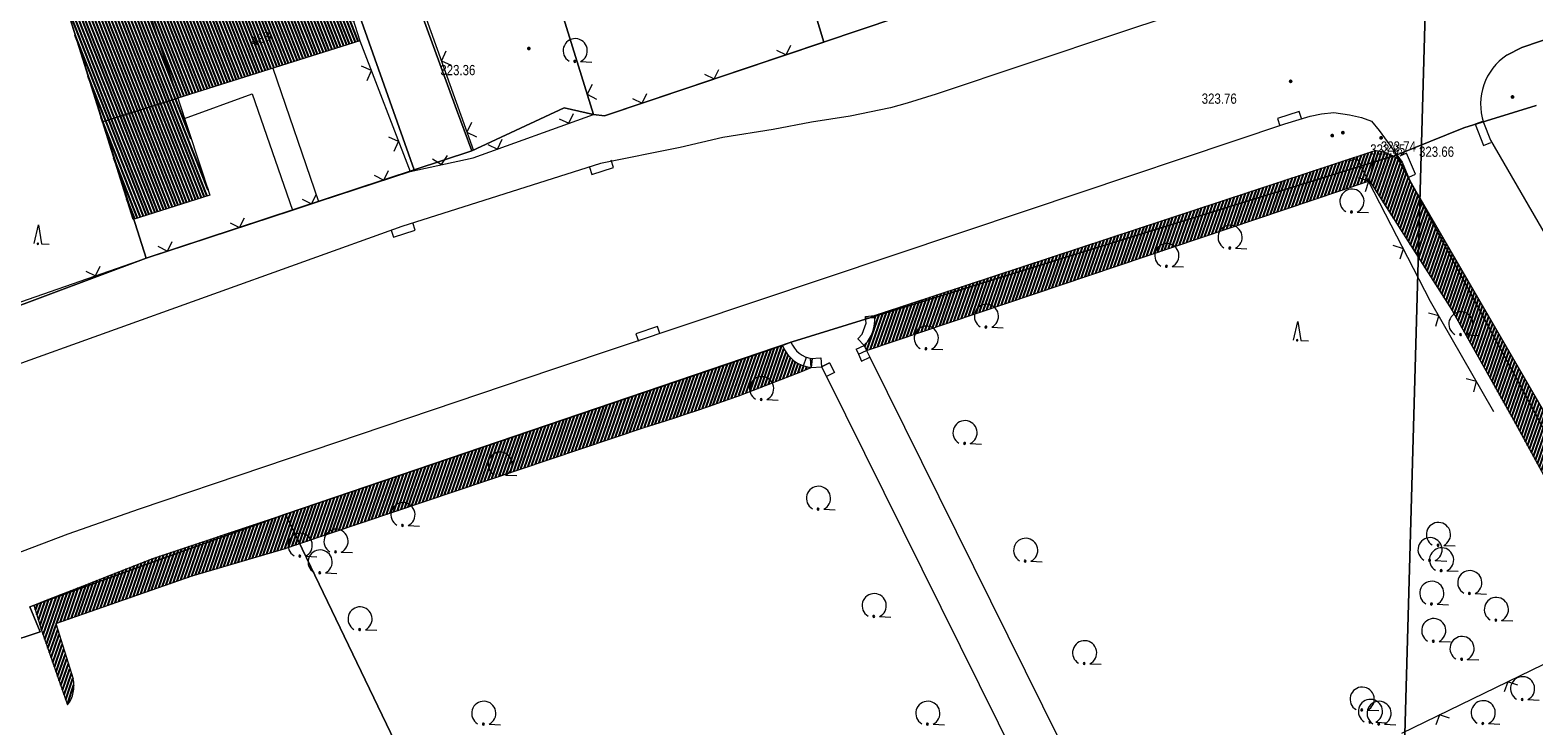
# Model space of a CAD drawing. Header units: metres. Extents: x 345144 to 348639, y 5629211 to 5635235.
# Tile 977 of 1056: x 347294 to 347393, y 5631301 to 5631347. Entities that reach past the tile are written whole.
import ezdxf
from ezdxf.enums import TextEntityAlignment as Align

# ---------------------------------------------------------------- set-up
doc = ezdxf.new("R2010")
doc.units = ezdxf.units.M
doc.header["$MEASUREMENT"] = 0
for name, color, linetype in [('028 Geländeform', 7, 'Continuous'), ('028 Geländeform Ausg.', 7, 'Continuous'), ('065-066 Ver_Entsorgung Ausg.', 7, 'Continuous'), ('081-083 Topographie', 7, 'Continuous'), ('AX Flurstück', 7, 'Continuous'), ('AX Gebäude', 7, 'Continuous'), ('Blatt', 7, 'Continuous'), ('Definitionslinie', 7, 'Continuous'), ('Präsentationsobjekt -Text (punktförmig)', 7, 'Continuous')]:
    doc.layers.add(name, color=color, linetype=linetype)
doc.styles.add('ARIAL', font='arial.ttf', dxfattribs={"height": 1})
pattern_1 = [(250.9552151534, (0, 0), (0.1890527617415, -0.065261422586), [])]
pattern_2 = [(111.5294117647, (0, 0), (-0.186045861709, -0.07339575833), [])]

# ---------------------------------------------------------------- blocks, each defined once
blk = doc.blocks.new('alk_043x_nrw')
h = blk.add_hatch(color=7)
edge = h.paths.add_edge_path(flags=0)
edge.add_arc((0, 0), 1, 180, 360, ccw=False)
edge.add_arc((0, 0), 1, 0, 180, ccw=False)
blk = doc.blocks.new('alk_7100_nrwx2')
at = {"true_color": 0x2e2e2e}
h = blk.add_hatch(color=250, dxfattribs=at)
edge = h.paths.add_edge_path(flags=0)
edge.add_arc((0.024073, -0.597267), 0.057254, 180, 360, ccw=False)
edge.add_arc((0.024073, -0.597267), 0.057255, 0, 180, ccw=False)
at = {"color": 250, "lineweight": 5, "true_color": 0x2e2e2e, "flags": 128}
blk.add_lwpolyline([(0.349382, -0.597267), (1, -0.597267)], dxfattribs=at)
at = {"color": 250, "lineweight": 5, "true_color": 0x2e2e2e}
for centre, radius, start, end in [((0.024073, 0.012362), 0.690995, -61.91481688, -118.08518312), ((0.024073, -0.597267), 0.057255, 0, 180), ((0.024073, -0.597267), 0.057254, 180, 0)]:
    blk.add_arc(centre, radius, start, end, dxfattribs=at)
blk = doc.blocks.new('alk_7200_nrwx2')
at = {"true_color": 0x2e2e2e}
h = blk.add_hatch(color=250, dxfattribs=at)
edge = h.paths.add_edge_path(flags=0)
edge.add_arc((-0.020544, -0.388118), 0.055525, 180, 360, ccw=False)
edge.add_arc((-0.020544, -0.388118), 0.055525, 0, 180, ccw=False)
at = {"color": 250, "lineweight": 5, "true_color": 0x2e2e2e, "flags": 128}
blk.add_lwpolyline([(-0.298168, -0.388118), (-0.020544, 1), (0.257079, -0.388118), (0.812326, -0.388118)], dxfattribs=at)
blk.add_lwpolyline([(-0.298168, -0.388118), (-0.020544, 1), (0.257079, -0.388118), (0.812326, -0.388118)], dxfattribs=at)
at = {"color": 250, "lineweight": 5, "true_color": 0x2e2e2e}
for start, end in [(0, 180), (180, 0)]:
    blk.add_arc((-0.020544, -0.388118), 0.055525, start, end, dxfattribs=at)
blk = doc.blocks.new('swc_strasseneinlauf')
at = {"color": 7, "lineweight": 5, "flags": 128}
blk.add_lwpolyline([(-1, 0), (-1, -0.666667), (1, -0.666667), (1, 0)], dxfattribs=at)

msp = doc.modelspace()

# ---------------------------------------------------------------- hatches: boundary and pattern name
at = {"layer": '028 Geländeform', "true_color": 0xb27500}
h = msp.add_hatch(dxfattribs=at)
h.set_pattern_fill('_USER', color=44, scale=0.2, angle=250.95521515, style=0, pattern_type=0)
h.set_pattern_definition(pattern_1)
edge = h.paths.add_edge_path(flags=0)
edge.add_line((347382.586, 5631339.146), (347382.437, 5631338.36))
edge.add_line((347382.437, 5631338.36), (347382.437, 5631338.36))
edge.add_line((347382.437, 5631338.36), (347382.207, 5631337.149))
edge.add_line((347382.207, 5631337.149), (347382.207, 5631337.149))
edge.add_line((347382.207, 5631337.149), (347382.146, 5631337.129))
edge.add_line((347382.146, 5631337.129), (347382.146, 5631337.129))
edge.add_line((347382.146, 5631337.129), (347349.067, 5631325.979))
edge.add_line((347349.067, 5631325.979), (347349.067, 5631325.979))
edge.add_line((347349.067, 5631325.979), (347348.908, 5631326.31))
edge.add_arc((347347.22, 5631327.992), 2.382954, 315.10201018, 316.24129935)
edge.add_arc((347347.22, 5631327.992), 2.382802, 316.24129935, 316.66668722)
edge.add_arc((347347.22, 5631327.992), 2.382544, 316.66668722, 365.20095983)
edge.add_arc((347347.22, 5631327.992), 2.38281, 5.20095983, 5.87809619)
edge.add_arc((347347.22, 5631327.992), 2.382527, 5.87809619, 6.2631992)
edge.add_arc((347347.22, 5631327.992), 2.383225, 6.2631992, 6.62696034)
edge.add_line((347349.587, 5631328.267), (347349.859, 5631328.357))
edge.add_line((347349.859, 5631328.357), (347349.859, 5631328.357))
edge.add_line((347349.859, 5631328.357), (347380.04, 5631338.307))
edge.add_line((347380.04, 5631338.307), (347380.04, 5631338.307))
edge.add_line((347380.04, 5631338.307), (347382.586, 5631339.146))
h = msp.add_hatch(dxfattribs=at)
h.set_pattern_fill('_USER', color=44, scale=0.2, angle=250.95521515, style=0, pattern_type=0)
h.set_pattern_definition(pattern_1)
h.paths.add_polyline_path([(347406.831, 5631293.669), (347391.698, 5631321.394), (347391.698, 5631321.394), (347387.651, 5631328.613), (347387.651, 5631328.613), (347382.207, 5631337.149), (347382.207, 5631337.149), (347382.437, 5631338.36), (347382.437, 5631338.36), (347382.586, 5631339.146), (347382.586, 5631339.146), (347382.58925, 5631339.145625), (347382.5925, 5631339.14525), (347382.59575, 5631339.144875), (347382.599, 5631339.1445), (347382.60225, 5631339.144125), (347382.6055, 5631339.14375), (347382.60875, 5631339.143375), (347382.612, 5631339.143), (347382.61525, 5631339.142625), (347382.6185, 5631339.14225), (347382.62175, 5631339.141875), (347382.625, 5631339.1415), (347382.62825, 5631339.141125), (347382.6315, 5631339.14075), (347382.63475, 5631339.140375), (347382.638, 5631339.14), (347382.638, 5631339.14), (347382.638625, 5631339.14), (347382.639266, 5631339.139984), (347382.639906, 5631339.139969), (347382.640563, 5631339.139938), (347382.641219, 5631339.139906), (347382.641891, 5631339.139859), (347382.642562, 5631339.139813), (347382.64325, 5631339.13975), (347382.643937, 5631339.139688), (347382.644641, 5631339.139609), (347382.645344, 5631339.139531), (347382.646062, 5631339.139438), (347382.646781, 5631339.139344), (347382.647516, 5631339.139234), (347382.64825, 5631339.139125), (347382.649, 5631339.139), (347382.649, 5631339.139), (347382.725875, 5631339.1295), (347382.801328, 5631339.116719), (347382.876781, 5631339.103937), (347382.950813, 5631339.087875), (347383.024844, 5631339.071812), (347383.097453, 5631339.052469), (347383.170063, 5631339.033125), (347383.24125, 5631339.0105), (347383.312438, 5631338.987875), (347383.382203, 5631338.961969), (347383.451969, 5631338.936063), (347383.520313, 5631338.906875), (347383.588656, 5631338.877688), (347383.655578, 5631338.845219), (347383.7225, 5631338.81275), (347383.788, 5631338.777), (347383.788, 5631338.777), (347383.790375, 5631338.775625), (347383.792766, 5631338.77425), (347383.795156, 5631338.772875), (347383.797563, 5631338.7715), (347383.799969, 5631338.770125), (347383.802391, 5631338.76875), (347383.804813, 5631338.767375), (347383.80725, 5631338.766), (347383.809688, 5631338.764625), (347383.812141, 5631338.76325), (347383.814594, 5631338.761875), (347383.817063, 5631338.7605), (347383.819531, 5631338.759125), (347383.822016, 5631338.75775), (347383.8245, 5631338.756375), (347383.827, 5631338.755), (347383.827, 5631338.755), (347383.844125, 5631338.745375), (347383.861141, 5631338.735516), (347383.878156, 5631338.725656), (347383.895062, 5631338.715563), (347383.911969, 5631338.705469), (347383.928766, 5631338.695141), (347383.945563, 5631338.684813), (347383.96225, 5631338.67425), (347383.978938, 5631338.663688), (347383.995516, 5631338.652891), (347384.012094, 5631338.642094), (347384.028562, 5631338.631063), (347384.045031, 5631338.620031), (347384.061391, 5631338.608766), (347384.07775, 5631338.5975), (347384.094, 5631338.586), (347384.094, 5631338.586), (347384.096375, 5631338.584375), (347384.098734, 5631338.58275), (347384.101094, 5631338.581125), (347384.103437, 5631338.5795), (347384.105781, 5631338.577875), (347384.108109, 5631338.57625), (347384.110437, 5631338.574625), (347384.11275, 5631338.573), (347384.115063, 5631338.571375), (347384.117359, 5631338.56975), (347384.119656, 5631338.568125), (347384.121937, 5631338.5665), (347384.124219, 5631338.564875), (347384.126484, 5631338.56325), (347384.12875, 5631338.561625), (347384.131, 5631338.56), (347384.131, 5631338.56), (347384.13125, 5631338.559875), (347384.1315, 5631338.559734), (347384.13175, 5631338.559594), (347384.132, 5631338.559438), (347384.13225, 5631338.559281), (347384.1325, 5631338.559109), (347384.13275, 5631338.558938), (347384.133, 5631338.55875), (347384.13325, 5631338.558563), (347384.1335, 5631338.558359), (347384.13375, 5631338.558156), (347384.134, 5631338.557938), (347384.13425, 5631338.557719), (347384.1345, 5631338.557484), (347384.13475, 5631338.55725), (347384.135, 5631338.557), (347384.135, 5631338.557), (347384.149, 5631338.546875), (347384.162938, 5631338.536563), (347384.176875, 5631338.52625), (347384.19075, 5631338.51575), (347384.204625, 5631338.50525), (347384.218437, 5631338.494563), (347384.23225, 5631338.483875), (347384.246, 5631338.473), (347384.25975, 5631338.462125), (347384.273438, 5631338.451063), (347384.287125, 5631338.44), (347384.30075, 5631338.42875), (347384.314375, 5631338.4175), (347384.327937, 5631338.406063), (347384.3415, 5631338.394625), (347384.355, 5631338.383), (347384.355, 5631338.383), (347384.84, 5631337.205), (347384.84, 5631337.205), (347385.374, 5631336.27), (347385.374, 5631336.27), (347397.441, 5631315.468), (347397.441, 5631315.468), (347401.061, 5631309.332), (347401.061, 5631309.332), (347403.568, 5631304.851), (347403.568, 5631304.851), (347414.214, 5631285.322), (347414.214, 5631285.322), (347418.208, 5631278.904), (347418.208, 5631278.904), (347420.945, 5631274.604), (347420.945, 5631274.604), (347423.256, 5631270.975), (347423.256, 5631270.975), (347432.158, 5631257.838), (347432.158, 5631257.838), (347441.344, 5631244.954), (347441.344, 5631244.954), (347447.534, 5631236.917), (347447.534, 5631236.917), (347449.165, 5631234.8), (347449.165, 5631234.8), (347448.175, 5631235.193), (347448.175, 5631235.193), (347446.902, 5631235.919), (347446.902, 5631235.919), (347431.741, 5631255.825), (347431.741, 5631255.825), (347422.993, 5631268.373), (347422.993, 5631268.373), (347420.334, 5631271.515), (347420.334, 5631271.515), (347419.386, 5631272.446), (347419.386, 5631272.446), (347418.575, 5631273.242), (347418.575, 5631273.242)], flags=0)
h = msp.add_hatch(dxfattribs=at)
h.set_pattern_fill('_USER', color=44, scale=0.2, angle=250.95521515, style=0, pattern_type=0)
h.set_pattern_definition(pattern_1)
edge = h.paths.add_edge_path(flags=0)
edge.add_line((347310.778, 5631315.186), (347343.52, 5631326.31))
edge.add_arc((347345.674, 5631327.143), 2.30946, 201.14260157, 263.23799973)
edge.add_line((347345.402, 5631324.849), (347344.726875, 5631324.569875))
edge.add_line((347344.726875, 5631324.569875), (347344.048828, 5631324.298906))
edge.add_line((347344.048828, 5631324.298906), (347343.370781, 5631324.027938))
edge.add_line((347343.370781, 5631324.027938), (347342.689813, 5631323.765125))
edge.add_line((347342.689813, 5631323.765125), (347342.008844, 5631323.502313))
edge.add_line((347342.008844, 5631323.502313), (347341.324953, 5631323.247656))
edge.add_line((347341.324953, 5631323.247656), (347340.641062, 5631322.993))
edge.add_line((347340.641062, 5631322.993), (347339.95425, 5631322.7465))
edge.add_line((347339.95425, 5631322.7465), (347339.267437, 5631322.5))
edge.add_line((347339.267437, 5631322.5), (347338.577703, 5631322.261656))
edge.add_line((347338.577703, 5631322.261656), (347337.887969, 5631322.023313))
edge.add_line((347337.887969, 5631322.023313), (347337.195313, 5631321.793125))
edge.add_line((347337.195313, 5631321.793125), (347336.502656, 5631321.562938))
edge.add_line((347336.502656, 5631321.562938), (347335.807078, 5631321.340906))
edge.add_line((347335.807078, 5631321.340906), (347335.1115, 5631321.118875))
edge.add_line((347335.1115, 5631321.118875), (347334.413, 5631320.905))
edge.add_line((347334.413, 5631320.905), (347334.413, 5631320.905))
edge.add_line((347334.413, 5631320.905), (347311.711, 5631313.247))
edge.add_line((347311.711, 5631313.247), (347311.711, 5631313.247))
edge.add_line((347311.711, 5631313.247), (347310.698, 5631312.905))
edge.add_line((347310.698, 5631312.905), (347310.698, 5631312.905))
edge.add_line((347310.698, 5631312.905), (347304.635, 5631311.123))
edge.add_line((347304.635, 5631311.123), (347304.635, 5631311.123))
edge.add_line((347304.635, 5631311.123), (347295.634, 5631307.983))
edge.add_line((347295.634, 5631307.983), (347295.634, 5631307.983))
edge.add_line((347295.634, 5631307.983), (347296.782, 5631304.337))
edge.add_arc((347294.782, 5631303.866), 2.054712, -37.22684134, 13.25169677, ccw=False)
edge.add_line((347296.418, 5631302.623), (347295.756, 5631304.519))
edge.add_line((347295.756, 5631304.519), (347295.756, 5631304.519))
edge.add_line((347295.756, 5631304.519), (347295.052, 5631306.534))
edge.add_line((347295.052, 5631306.534), (347295.052, 5631306.534))
edge.add_line((347295.052, 5631306.534), (347294.697, 5631307.55))
edge.add_line((347294.697, 5631307.55), (347294.697, 5631307.55))
edge.add_line((347294.697, 5631307.55), (347294.2, 5631309.19))
edge.add_line((347294.2, 5631309.19), (347294.2, 5631309.19))
edge.add_line((347294.2, 5631309.19), (347295.075, 5631309.535))
edge.add_line((347295.075, 5631309.535), (347295.075, 5631309.535))
edge.add_line((347295.075, 5631309.535), (347297.388, 5631310.446))
edge.add_line((347297.388, 5631310.446), (347297.388, 5631310.446))
edge.add_line((347297.388, 5631310.446), (347299.28, 5631311.192))
edge.add_line((347299.28, 5631311.192), (347299.28, 5631311.192))
edge.add_line((347299.28, 5631311.192), (347302.029, 5631312.274))
edge.add_line((347302.029, 5631312.274), (347302.029, 5631312.274))
edge.add_line((347302.029, 5631312.274), (347310.778, 5631315.186))
at = {"layer": 'AX Gebäude', "true_color": 0x4f4f4f}
h = msp.add_hatch(dxfattribs=at)
h.set_pattern_fill('_USER', color=251, scale=0.2, angle=111.52941176, style=0, pattern_type=0)
h.set_pattern_definition(pattern_2)
h.paths.add_polyline_path([(347303.677, 5631342.592), (347301.075, 5631350.468), (347301.798, 5631350.703), (347311.643, 5631353.831), (347313.15, 5631354.309), (347315.677, 5631346.378)], flags=0)
h = msp.add_hatch(dxfattribs=at)
h.set_pattern_fill('_USER', color=251, scale=0.2, angle=111.52941176, style=0, pattern_type=0)
h.set_pattern_definition(pattern_2)
h.paths.add_polyline_path([(347296.233, 5631348.938), (347301.075, 5631350.468), (347303.677, 5631342.592), (347298.722, 5631341.03)], flags=0)
h = msp.add_hatch(dxfattribs=at)
h.set_pattern_fill('_USER', color=251, scale=0.2, angle=111.52941176, style=0, pattern_type=0)
h.set_pattern_definition(pattern_2)
h.paths.add_polyline_path([(347298.722, 5631341.03), (347303.677, 5631342.592), (347305.792, 5631336.193), (347300.744, 5631334.604)], flags=0)

# ---------------------------------------------------------------- linework, layer by layer
at = {"layer": '081-083 Topographie', "color": 7, "linetype": 'Continuous', "lineweight": 5, "flags": 128}
for points in [[(347559.194, 5631403.408), (347553.763, 5631401.16), (347553.763, 5631401.16), (347545.83, 5631397.923), (347545.83, 5631397.923), (347535.431, 5631394.333), (347535.431, 5631394.333), (347524.769, 5631390.798), (347524.769, 5631390.798), (347514.957, 5631387.413), (347514.957, 5631387.413), (347505.566, 5631384.009), (347505.566, 5631384.009), (347488.382, 5631378.43), (347488.382, 5631378.43), (347451.911, 5631366.204), (347451.911, 5631366.204), (347392.231, 5631345.921), (347392.231, 5631345.921), (347391.255, 5631345.427)], [(347327.263, 5631353.751), (347331.061, 5631341.525)], [(347331.061, 5631341.525), (347331.786, 5631341.432), (347331.786, 5631341.432), (347346.243, 5631346.284), (347346.243, 5631346.284), (347345.036, 5631350.31)], [(347315.678, 5631346.378), (347318.988, 5631337.773)], [(347309.94, 5631344.568), (347312.948, 5631335.788)], [(347304.117, 5631341.26), (347308.58, 5631342.881), (347308.58, 5631342.881), (347311.234, 5631335.209)], [(347291.058, 5631311.86), (347296.448, 5631313.891), (347296.448, 5631313.891), (347301.164, 5631315.536), (347301.164, 5631315.536), (347309.353, 5631318.314), (347309.353, 5631318.314), (347328.382, 5631324.752), (347328.382, 5631324.752), (347359.727, 5631335.235), (347359.727, 5631335.235), (347376.621, 5631340.894), (347376.621, 5631340.894), (347378.301, 5631341.4), (347378.301, 5631341.4), (347379.038, 5631341.567), (347379.038, 5631341.567), (347379.854, 5631341.658), (347379.854, 5631341.658), (347380.874, 5631341.506), (347380.874, 5631341.506), (347381.665, 5631341.321), (347381.665, 5631341.321), (347382.325, 5631341.069), (347382.325, 5631341.069), (347382.844, 5631340.457), (347382.844, 5631340.457), (347384.355, 5631338.383), (347384.355, 5631338.383), (347384.84, 5631337.205), (347384.84, 5631337.205), (347385.374, 5631336.27), (347385.374, 5631336.27), (347397.441, 5631315.468)], [(347323.138, 5631338.661), (347331.061, 5631341.525)], [(347389.716, 5631340.995), (347390.181, 5631339.816), (347390.181, 5631339.816), (347399.527, 5631323.697)], [(347318.988, 5631337.773), (347323.138, 5631338.661)], [(347348.908, 5631326.31), (347349.067, 5631325.979), (347349.067, 5631325.979), (347349.28, 5631325.535)], [(347345.402, 5631324.849), (347346.091, 5631324.89), (347346.091, 5631324.89), (347346.414, 5631324.257)], [(347349.28, 5631325.535), (347364.058, 5631295.695), (347364.058, 5631295.695), (347365.593, 5631292.705), (347365.593, 5631292.705), (347365.789, 5631292.329), (347365.789, 5631292.329), (347367.188, 5631290.608)], [(347346.414, 5631324.257), (347362.767, 5631291.3), (347362.767, 5631291.3), (347363.982, 5631288.683), (347363.982, 5631288.683), (347337.907, 5631276.05)], [(347384.325, 5631300.768), (347398.305, 5631307.539), (347398.305, 5631307.539), (347418.575, 5631273.242), (347418.575, 5631273.242), (347420.009, 5631270.148), (347420.009, 5631270.148), (347427.849, 5631257.13), (347427.849, 5631257.13), (347429.696, 5631253.824), (347429.696, 5631253.824), (347446.14, 5631232.185), (347446.14, 5631232.185), (347466.352, 5631206.14)]]:
    msp.add_lwpolyline(points, dxfattribs=at)
at = {"layer": '081-083 Topographie', "color": 7, "linetype": 'Continuous', "lineweight": 5}
for centre, radius, start, end in [((347393.4, 5631342.199), 3.875695, 123.60396401, -161.90164131), ((347347.22, 5631327.992), 2.38281, -43.33331278, 5.20095983), ((347347.22, 5631327.992), 2.382921, 6.2631992, 6.62696034), ((347347.22, 5631327.992), 2.383225, 5.87809619, 6.2631992), ((347347.22, 5631327.992), 2.382527, 5.20095983, 5.87809619), ((347345.674, 5631327.143), 2.30946, -158.85739843, -96.76200027), ((347347.22, 5631327.992), 2.382802, -44.89798982, -43.75870065), ((347347.22, 5631327.992), 2.382544, -43.75870065, -43.33331278)]:
    msp.add_arc(centre, radius, start, end, dxfattribs=at)
at = {"layer": 'AX Flurstück', "color": 8, "linetype": 'Continuous', "lineweight": 13, "true_color": 0x808080, "flags": 128}
for points in [[(347287.555, 5631440.291), (347339.784, 5631462.385), (347345.375, 5631464.579), (347351.831, 5631465.989), (347360.422, 5631467.055), (347364.49, 5631467.001), (347364.176, 5631463.663), (347364.75, 5631461.781), (347358.382, 5631434.391), (347358.674, 5631425.139), (347333.052, 5631418.649), (347341.797, 5631383.891), (347319.972, 5631377.273), (347331.061, 5631341.525), (347329.148, 5631341.951), (347323.055, 5631339.117), (347322.035, 5631341.84), (347315.557, 5631359.604), (347306.327, 5631386.369), (347298.819, 5631407.591), (347290.438, 5631431.588), (347287.555, 5631440.291)], [(347287.555, 5631440.291), (347290.438, 5631431.588), (347298.819, 5631407.591), (347306.327, 5631386.369), (347315.557, 5631359.604), (347322.035, 5631341.84), (347323.055, 5631339.117), (347319.253, 5631337.867), (347308.497, 5631368.26), (347300.673, 5631368.058), (347291.678, 5631364.729), (347286.243, 5631383.674), (347280.075, 5631402.569), (347275.909, 5631417.736), (347272.704, 5631429.355), (347271.389, 5631432.771), (347287.555, 5631440.291)], [(347275.909, 5631417.736), (347280.075, 5631402.569), (347286.243, 5631383.674), (347291.678, 5631364.729), (347295.884, 5631350.068), (347301.601, 5631332.06), (347282.194, 5631324.811), (347280.902, 5631328.913), (347276.929, 5631342.84), (347272.496, 5631356.814), (347268.609, 5631370.946), (347264.585, 5631383.982), (347260.58, 5631398.123), (347256.62, 5631411.714), (347254.473, 5631419.453), (347253.5, 5631422.954), (347271.389, 5631432.771), (347272.704, 5631429.355), (347275.909, 5631417.736)], [(347282.194, 5631324.811), (347301.601, 5631332.06), (347319.253, 5631337.867), (347323.055, 5631339.117), (347329.148, 5631341.951), (347331.061, 5631341.525), (347331.785, 5631341.432), (347351.062, 5631347.901), (347377.842, 5631356.254), (347378.082, 5631356.33), (347380.787, 5631357.269), (347401.745, 5631364.541), (347406.634, 5631365.997), (347420.619, 5631370.572), (347432.974, 5631374.664), (347450.231, 5631380.183), (347451.14, 5631380.474), (347461.966, 5631384.005), (347468.731, 5631386.613), (347484.747, 5631391.877), (347489.476, 5631393.302), (347503.747, 5631397.602), (347536.016, 5631408.683)], [(347319.972, 5631377.273), (347341.797, 5631383.891), (347345.683, 5631369.704), (347351.062, 5631347.901), (347331.785, 5631341.432), (347331.061, 5631341.525), (347319.972, 5631377.273)], [(347300.673, 5631368.058), (347308.497, 5631368.26), (347319.253, 5631337.867), (347301.601, 5631332.06), (347295.884, 5631350.068), (347291.678, 5631364.729), (347300.673, 5631368.058)], [(347393.175, 5631342.118), (347388.425, 5631340.648), (347383.962, 5631338.831), (347344.17, 5631326.531), (347310.778, 5631315.187), (347302.146, 5631312.065), (347293.928, 5631309.093), (347294.6, 5631307.448), (347278.76, 5631302.208)], [(347399.906, 5631309.244), (347384.84, 5631337.205), (347383.962, 5631338.831), (347388.425, 5631340.648), (347393.175, 5631342.118)], [(347398.443, 5631162.881), (347388.988, 5631174.67), (347368.831, 5631202.336), (347354.26, 5631224.605), (347338.46, 5631257.681), (347322.685, 5631290.449), (347310.778, 5631315.187), (347344.17, 5631326.531), (347383.962, 5631338.831), (347384.84, 5631337.205), (347399.906, 5631309.244), (347413.811, 5631283.114), (347422.076, 5631267.3), (347427.849, 5631257.131), (347446.139, 5631232.186), (347466.217, 5631207.86)], [(347302.146, 5631312.065), (347310.778, 5631315.187), (347322.685, 5631290.449), (347307.795, 5631285.124), (347286.237, 5631277.485), (347275.383, 5631297.099), (347274.083, 5631299.566), (347276.088, 5631300.837), (347276.757, 5631302.071), (347278.182, 5631302.533), (347278.76, 5631302.208), (347294.6, 5631307.448), (347293.928, 5631309.093), (347302.146, 5631312.065)]]:
    msp.add_lwpolyline(points, dxfattribs=at)
at = {"layer": 'AX Gebäude', "color": 7, "linetype": 'Continuous', "lineweight": 5, "flags": 128}
for points in [[(347303.677, 5631342.592), (347301.075, 5631350.468), (347301.798, 5631350.703), (347311.643, 5631353.831), (347313.15, 5631354.309), (347315.677, 5631346.378), (347303.677, 5631342.592)], [(347296.233, 5631348.938), (347301.075, 5631350.468), (347303.677, 5631342.592), (347298.722, 5631341.03), (347296.233, 5631348.938)], [(347298.722, 5631341.03), (347303.677, 5631342.592), (347305.792, 5631336.193), (347300.744, 5631334.604), (347298.722, 5631341.03)]]:
    msp.add_lwpolyline(points, dxfattribs=at)
at = {"layer": 'Blatt', "color": 205, "linetype": 'Continuous', "lineweight": 5, "true_color": 0x873099, "flags": 128}
for points in [[(346881.984, 5631215.922), (346889.025, 5631465.797), (347388.783, 5631451.723), (347381.745, 5631201.846), (346881.984, 5631215.922)], [(347381.745, 5631201.846), (347388.783, 5631451.723), (347888.543, 5631437.647), (347881.503, 5631187.771), (347381.745, 5631201.846)]]:
    msp.add_lwpolyline(points, dxfattribs=at)
at = {"layer": 'Definitionslinie', "color": 7, "linetype": 'Continuous', "lineweight": 5, "flags": 128}
for points in [[(347310.617, 5631374.536), (347318.801, 5631351.347), (347323.155, 5631339.155)], [(347392.231, 5631345.921), (347451.911, 5631366.204)], [(347327.263, 5631353.751), (347331.061, 5631341.525)], [(347345.036, 5631350.31), (347346.243, 5631346.284)], [(347315.678, 5631346.378), (347318.988, 5631337.773)], [(347321.348, 5631345.7), (347321.046, 5631345.06), (347321.685, 5631344.757)], [(347331.786, 5631341.432), (347346.243, 5631346.284)], [(347343.122, 5631345.764), (347343.755, 5631345.449), (347344.07, 5631346.082)], [(347343.122, 5631345.764), (347343.755, 5631345.449), (347344.07, 5631346.082)], [(347391.255, 5631345.427), (347392.231, 5631345.921)], [(347309.94, 5631344.568), (347312.948, 5631335.788)], [(347316.148, 5631343.763), (347316.435, 5631344.409), (347315.789, 5631344.696)], [(347316.148, 5631343.763), (347316.435, 5631344.409), (347315.789, 5631344.696)], [(347338.381, 5631344.173), (347339.015, 5631343.858), (347339.329, 5631344.491)], [(347338.381, 5631344.173), (347339.015, 5631343.858), (347339.329, 5631344.491)], [(347304.117, 5631341.26), (347308.58, 5631342.881)], [(347308.58, 5631342.881), (347311.234, 5631335.209)], [(347330.974, 5631343.489), (347330.645, 5631342.863), (347331.271, 5631342.534)], [(347330.974, 5631343.489), (347330.645, 5631342.863), (347331.271, 5631342.534)], [(347333.641, 5631342.582), (347334.274, 5631342.267), (347334.589, 5631342.9)], [(347333.641, 5631342.582), (347334.274, 5631342.267), (347334.589, 5631342.9)], [(347328.81, 5631341.243), (347329.451, 5631340.943), (347329.751, 5631341.583)], [(347328.81, 5631341.243), (347329.451, 5631340.943), (347329.751, 5631341.583)], [(347378.301, 5631341.4), (347379.038, 5631341.567)], [(347379.038, 5631341.567), (347379.854, 5631341.658)], [(347379.854, 5631341.658), (347380.874, 5631341.506)], [(347323.03, 5631340.991), (347322.727, 5631340.352), (347323.366, 5631340.05)], [(347323.138, 5631338.661), (347331.061, 5631341.525)], [(347331.061, 5631341.525), (347331.786, 5631341.432)], [(347359.727, 5631335.235), (347376.621, 5631340.894)], [(347376.621, 5631340.894), (347378.301, 5631341.4)], [(347380.874, 5631341.506), (347381.665, 5631341.321)], [(347381.665, 5631341.321), (347382.325, 5631341.069)], [(347382.325, 5631341.069), (347382.844, 5631340.457)], [(347389.716, 5631340.995), (347390.181, 5631339.816)], [(347317.943, 5631339.096), (347318.231, 5631339.742), (347317.584, 5631340.029)], [(347317.943, 5631339.096), (347318.231, 5631339.742), (347317.584, 5631340.029)], [(347324.108, 5631339.543), (347324.748, 5631339.243), (347325.049, 5631339.883)], [(347324.108, 5631339.543), (347324.748, 5631339.243), (347325.049, 5631339.883)], [(347382.844, 5631340.457), (347384.355, 5631338.383)], [(347390.181, 5631339.816), (347399.527, 5631323.697)], [(347318.988, 5631337.773), (347323.138, 5631338.661)], [(347320.469, 5631338.601), (347321.063, 5631338.217), (347321.447, 5631338.811)], [(347320.469, 5631338.601), (347321.063, 5631338.217), (347321.447, 5631338.811)], [(347390.405, 5631321.929), (347386.217, 5631329.208), (347382.146, 5631337.129), (347382.146, 5631337.129), (347381.386, 5631338.608), (347380.785, 5631338.411)], [(347292.388, 5631328.848), (347301.601, 5631332.06), (347311.234, 5631335.209), (347311.234, 5631335.209), (347312.948, 5631335.788), (347312.948, 5631335.788), (347318.988, 5631337.773)], [(347316.615, 5631337.519), (347317.246, 5631337.2), (347317.565, 5631337.832)], [(347384.355, 5631338.383), (347384.84, 5631337.205)], [(347381.932, 5631336.452), (347382.148, 5631337.125), (347381.475, 5631337.341)], [(347384.84, 5631337.205), (347385.374, 5631336.27)], [(347311.863, 5631335.949), (347312.497, 5631335.636), (347312.811, 5631336.269)], [(347385.374, 5631336.27), (347397.441, 5631315.468)], [(347307.118, 5631334.39), (347307.749, 5631334.07), (347308.069, 5631334.7)], [(347328.382, 5631324.752), (347359.727, 5631335.235)], [(347302.366, 5631332.836), (347302.996, 5631332.516), (347303.316, 5631333.147)], [(347384.217, 5631332.005), (347384.433, 5631332.678), (347383.76, 5631332.894)], [(347297.629, 5631331.205), (347298.266, 5631330.897), (347298.573, 5631331.534)], [(347348.482, 5631326.732), (347348.499, 5631326.75), (347348.502, 5631326.752), (347348.511, 5631326.762), (347348.514, 5631326.766), (347348.517, 5631326.769), (347348.78, 5631327.048), (347349.03, 5631327.772), (347348.996, 5631328.145), (347348.996, 5631328.148), (347348.995, 5631328.154), (347348.994, 5631328.169), (347348.992, 5631328.185), (347348.991, 5631328.2), (347348.991, 5631328.201), (347348.991, 5631328.204)], [(347348.482, 5631326.732), (347348.499, 5631326.75), (347348.502, 5631326.752), (347348.511, 5631326.762), (347348.514, 5631326.766), (347348.517, 5631326.769), (347348.78, 5631327.048), (347349.03, 5631327.772), (347348.996, 5631328.145), (347348.996, 5631328.148), (347348.995, 5631328.154), (347348.994, 5631328.169), (347348.992, 5631328.185), (347348.991, 5631328.2), (347348.991, 5631328.201), (347348.991, 5631328.204)], [(347348.991, 5631328.204), (347349.587, 5631328.267)], [(347348.991, 5631328.204), (347349.587, 5631328.267)], [(347349.6, 5631328.124), (347349, 5631328.09)], [(347349.6, 5631328.124), (347349, 5631328.09)], [(347386.581, 5631327.573), (347386.765, 5631328.256), (347386.082, 5631328.44)], [(347348.906, 5631326.308), (347348.48, 5631326.73)], [(347348.906, 5631326.308), (347348.48, 5631326.73)], [(347348.482, 5631326.732), (347348.908, 5631326.31)], [(347348.482, 5631326.732), (347348.908, 5631326.31)], [(347343.52, 5631326.31), (347344.08, 5631326.526)], [(347343.52, 5631326.31), (347344.08, 5631326.526)], [(347344.08, 5631326.526), (347343.52, 5631326.31)], [(347344.08, 5631326.526), (347343.52, 5631326.31)], [(347348.367, 5631326.05), (347348.908, 5631326.31)], [(347348.367, 5631326.05), (347348.908, 5631326.31)], [(347348.367, 5631326.05), (347348.526, 5631325.719)], [(347348.367, 5631326.05), (347348.526, 5631325.719)], [(347348.368, 5631326.05), (347348.908, 5631326.31)], [(347348.368, 5631326.05), (347348.908, 5631326.31)], [(347348.526, 5631325.719), (347349.067, 5631325.979)], [(347348.526, 5631325.719), (347349.067, 5631325.979)], [(347348.526, 5631325.719), (347349.067, 5631325.979)], [(347348.526, 5631325.719), (347349.067, 5631325.979)], [(347348.526, 5631325.719), (347348.739, 5631325.275)], [(347348.526, 5631325.719), (347348.739, 5631325.275)], [(347348.527, 5631325.719), (347349.067, 5631325.979)], [(347348.527, 5631325.719), (347349.067, 5631325.979)], [(347348.908, 5631326.31), (347349.067, 5631325.979)], [(347349.067, 5631325.979), (347349.28, 5631325.535)], [(347309.353, 5631318.314), (347328.382, 5631324.752)], [(347344.913, 5631324.962), (347345.111, 5631325.528)], [(347344.913, 5631324.962), (347345.111, 5631325.528)], [(347345.366, 5631325.448), (347346.055, 5631325.489)], [(347345.366, 5631325.448), (347346.055, 5631325.489)], [(347345.366, 5631325.448), (347345.402, 5631324.849)], [(347345.366, 5631325.448), (347345.402, 5631324.849)], [(347345.402, 5631324.849), (347345.366, 5631325.447)], [(347345.402, 5631324.849), (347345.366, 5631325.447)], [(347345.473, 5631325.445), (347345.402, 5631324.849)], [(347345.473, 5631325.445), (347345.402, 5631324.849)], [(347345.402, 5631324.849), (347346.091, 5631324.89)], [(347346.055, 5631325.489), (347346.091, 5631324.89)], [(347346.055, 5631325.489), (347346.091, 5631324.89)], [(347346.625, 5631325.163), (347346.091, 5631324.89)], [(347346.625, 5631325.163), (347346.091, 5631324.89)], [(347346.091, 5631324.89), (347346.625, 5631325.162)], [(347346.091, 5631324.89), (347346.625, 5631325.162)], [(347346.091, 5631324.89), (347346.414, 5631324.257)], [(347346.625, 5631325.163), (347346.948, 5631324.53)], [(347346.625, 5631325.163), (347346.948, 5631324.53)], [(347348.739, 5631325.275), (347349.28, 5631325.535)], [(347348.739, 5631325.275), (347349.28, 5631325.535)], [(347349.28, 5631325.535), (347364.058, 5631295.695)], [(347346.948, 5631324.53), (347346.414, 5631324.257)], [(347346.948, 5631324.53), (347346.414, 5631324.257)], [(347346.414, 5631324.257), (347362.767, 5631291.3)], [(347389.074, 5631323.239), (347389.258, 5631323.922), (347388.576, 5631324.106)], [(347301.164, 5631315.536), (347309.353, 5631318.314)], [(347296.448, 5631313.891), (347301.164, 5631315.536)], [(347291.058, 5631311.86), (347296.448, 5631313.891)], [(347384.325, 5631300.768), (347398.305, 5631307.539)], [(347391.983, 5631303.921), (347391.315, 5631304.154), (347391.083, 5631303.486)], [(347391.983, 5631303.921), (347391.315, 5631304.154), (347391.083, 5631303.486)], [(347387.483, 5631301.742), (347386.815, 5631301.974), (347386.583, 5631301.306)], [(347387.483, 5631301.742), (347386.815, 5631301.974), (347386.583, 5631301.306)]]:
    msp.add_lwpolyline(points, dxfattribs=at)
at = {"layer": 'Definitionslinie', "color": 219, "linetype": 'Continuous', "lineweight": 5, "true_color": 0x5c3d57, "flags": 128}
msp.add_lwpolyline([(347402.435, 5631359.117), (347382.236, 5631352.39), (347365.737, 5631346.892), (347353.652, 5631342.851), (347351.729, 5631342.265), (347350.632, 5631341.948), (347347.982, 5631341.401), (347345.433, 5631341.006), (347342.901, 5631340.532), (347339.598, 5631340.007), (347336.773, 5631339.339), (347331.522, 5631338.279), (347318.445, 5631334.138), (347292.512, 5631324.839)], dxfattribs=at)
at = {"layer": 'Definitionslinie', "color": 44, "linetype": 'Continuous', "lineweight": 5, "true_color": 0xb27500, "flags": 128}
for points in [[(347380.04, 5631338.307), (347382.586, 5631339.146)], [(347382.207, 5631337.149), (347382.437, 5631338.36), (347382.437, 5631338.36), (347382.586, 5631339.146)], [(347382.207, 5631337.149), (347382.437, 5631338.36), (347382.437, 5631338.36), (347382.586, 5631339.146)], [(347382.586, 5631339.146), (347382.58925, 5631339.145625), (347382.5925, 5631339.14525), (347382.59575, 5631339.144875), (347382.599, 5631339.1445), (347382.60225, 5631339.144125), (347382.6055, 5631339.14375), (347382.60875, 5631339.143375), (347382.612, 5631339.143), (347382.61525, 5631339.142625), (347382.6185, 5631339.14225), (347382.62175, 5631339.141875), (347382.625, 5631339.1415), (347382.62825, 5631339.141125), (347382.6315, 5631339.14075), (347382.63475, 5631339.140375), (347382.638, 5631339.14), (347382.638, 5631339.14), (347382.638625, 5631339.14), (347382.639266, 5631339.139984), (347382.639906, 5631339.139969), (347382.640563, 5631339.139938), (347382.641219, 5631339.139906), (347382.641891, 5631339.139859), (347382.642562, 5631339.139813), (347382.64325, 5631339.13975), (347382.643937, 5631339.139688), (347382.644641, 5631339.139609), (347382.645344, 5631339.139531), (347382.646062, 5631339.139438), (347382.646781, 5631339.139344), (347382.647516, 5631339.139234), (347382.64825, 5631339.139125), (347382.649, 5631339.139), (347382.649, 5631339.139), (347382.725875, 5631339.1295), (347382.801328, 5631339.116719), (347382.876781, 5631339.103937), (347382.950813, 5631339.087875), (347383.024844, 5631339.071812), (347383.097453, 5631339.052469), (347383.170063, 5631339.033125), (347383.24125, 5631339.0105), (347383.312438, 5631338.987875), (347383.382203, 5631338.961969), (347383.451969, 5631338.936063), (347383.520313, 5631338.906875), (347383.588656, 5631338.877688), (347383.655578, 5631338.845219), (347383.7225, 5631338.81275), (347383.788, 5631338.777), (347383.788, 5631338.777), (347383.790375, 5631338.775625), (347383.792766, 5631338.77425), (347383.795156, 5631338.772875), (347383.797563, 5631338.7715), (347383.799969, 5631338.770125), (347383.802391, 5631338.76875), (347383.804813, 5631338.767375), (347383.80725, 5631338.766), (347383.809688, 5631338.764625), (347383.812141, 5631338.76325), (347383.814594, 5631338.761875), (347383.817063, 5631338.7605), (347383.819531, 5631338.759125), (347383.822016, 5631338.75775), (347383.8245, 5631338.756375), (347383.827, 5631338.755), (347383.827, 5631338.755), (347383.844125, 5631338.745375), (347383.861141, 5631338.735516), (347383.878156, 5631338.725656), (347383.895062, 5631338.715563), (347383.911969, 5631338.705469), (347383.928766, 5631338.695141), (347383.945563, 5631338.684813), (347383.96225, 5631338.67425), (347383.978938, 5631338.663688), (347383.995516, 5631338.652891), (347384.012094, 5631338.642094), (347384.028562, 5631338.631063), (347384.045031, 5631338.620031), (347384.061391, 5631338.608766), (347384.07775, 5631338.5975), (347384.094, 5631338.586), (347384.094, 5631338.586), (347384.096375, 5631338.584375), (347384.098734, 5631338.58275), (347384.101094, 5631338.581125), (347384.103437, 5631338.5795), (347384.105781, 5631338.577875), (347384.108109, 5631338.57625), (347384.110437, 5631338.574625), (347384.11275, 5631338.573), (347384.115063, 5631338.571375), (347384.117359, 5631338.56975), (347384.119656, 5631338.568125), (347384.121937, 5631338.5665), (347384.124219, 5631338.564875), (347384.126484, 5631338.56325), (347384.12875, 5631338.561625), (347384.131, 5631338.56), (347384.131, 5631338.56), (347384.13125, 5631338.559875), (347384.1315, 5631338.559734), (347384.13175, 5631338.559594), (347384.132, 5631338.559438), (347384.13225, 5631338.559281), (347384.1325, 5631338.559109), (347384.13275, 5631338.558938), (347384.133, 5631338.55875), (347384.13325, 5631338.558563), (347384.1335, 5631338.558359), (347384.13375, 5631338.558156), (347384.134, 5631338.557938), (347384.13425, 5631338.557719), (347384.1345, 5631338.557484), (347384.13475, 5631338.55725), (347384.135, 5631338.557), (347384.135, 5631338.557), (347384.149, 5631338.546875), (347384.162938, 5631338.536563), (347384.176875, 5631338.52625), (347384.19075, 5631338.51575), (347384.204625, 5631338.50525), (347384.218437, 5631338.494563), (347384.23225, 5631338.483875), (347384.246, 5631338.473), (347384.25975, 5631338.462125), (347384.273438, 5631338.451063), (347384.287125, 5631338.44), (347384.30075, 5631338.42875), (347384.314375, 5631338.4175), (347384.327937, 5631338.406063), (347384.3415, 5631338.394625), (347384.355, 5631338.383)], [(347349.859, 5631328.357), (347380.04, 5631338.307)], [(347384.355, 5631338.383), (347384.84, 5631337.205)], [(347349.067, 5631325.979), (347382.146, 5631337.129), (347382.146, 5631337.129), (347382.207, 5631337.149)], [(347382.207, 5631337.149), (347387.651, 5631328.613)], [(347384.84, 5631337.205), (347385.374, 5631336.27)], [(347385.374, 5631336.27), (347397.441, 5631315.468)], [(347349.587, 5631328.267), (347349.859, 5631328.357)], [(347387.651, 5631328.613), (347391.698, 5631321.394)], [(347310.778, 5631315.186), (347343.52, 5631326.31)], [(347348.908, 5631326.31), (347349.067, 5631325.979)], [(347334.413, 5631320.905), (347335.1115, 5631321.118875), (347335.807078, 5631321.340906), (347336.502656, 5631321.562938), (347337.195313, 5631321.793125), (347337.887969, 5631322.023313), (347338.577703, 5631322.261656), (347339.267437, 5631322.5), (347339.95425, 5631322.7465), (347340.641062, 5631322.993), (347341.324953, 5631323.247656), (347342.008844, 5631323.502313), (347342.689813, 5631323.765125), (347343.370781, 5631324.027938), (347344.048828, 5631324.298906), (347344.726875, 5631324.569875), (347345.402, 5631324.849)], [(347310.698, 5631312.905), (347311.711, 5631313.247), (347311.711, 5631313.247), (347334.413, 5631320.905)], [(347391.698, 5631321.394), (347406.831, 5631293.669)], [(347302.029, 5631312.274), (347310.778, 5631315.186)], [(347304.635, 5631311.123), (347310.698, 5631312.905)], [(347299.28, 5631311.192), (347302.029, 5631312.274)], [(347295.634, 5631307.983), (347304.635, 5631311.123)], [(347297.388, 5631310.446), (347299.28, 5631311.192)], [(347295.075, 5631309.535), (347297.388, 5631310.446)], [(347294.2, 5631309.19), (347295.075, 5631309.535)], [(347294.2, 5631309.19), (347294.697, 5631307.55)], [(347295.634, 5631307.983), (347296.782, 5631304.337)], [(347294.697, 5631307.55), (347295.052, 5631306.534)], [(347295.052, 5631306.534), (347295.756, 5631304.519)], [(347295.756, 5631304.519), (347296.418, 5631302.623)]]:
    msp.add_lwpolyline(points, dxfattribs=at)
at = {"layer": 'Definitionslinie', "color": 7, "linetype": 'Continuous', "lineweight": 5}
for centre, radius, start, end in [((347393.4, 5631342.199), 3.875754, 123.60396401, -161.90164131), ((347347.22, 5631327.992), 2.382544, -43.33331278, 5.20095983), ((347347.22, 5631327.992), 2.383225, 6.2631992, 6.62696034), ((347347.22, 5631327.992), 2.382527, 5.87809619, 6.2631992), ((347347.22, 5631327.992), 2.38281, 5.20095983, 5.87809619), ((347345.674, 5631327.143), 2.30946, -158.85739843, -96.76200027), ((347345.674, 5631327.143), 1.709247, -158.83974857, -96.75094693), ((347345.674, 5631327.143), 1.709247, -158.83974857, -96.75094693), ((347347.22, 5631327.992), 2.382954, -44.89798982, -43.75870065), ((347347.22, 5631327.992), 2.382802, -43.75870065, -43.33331278)]:
    msp.add_arc(centre, radius, start, end, dxfattribs=at)
at = {"layer": 'Definitionslinie', "color": 44, "linetype": 'Continuous', "lineweight": 5, "true_color": 0xb27500}
for centre, radius, start, end in [((347347.22, 5631327.992), 2.382544, -43.33331278, 5.20095983), ((347347.22, 5631327.992), 2.383225, 6.2631992, 6.62696034), ((347347.22, 5631327.992), 2.382527, 5.87809619, 6.2631992), ((347347.22, 5631327.992), 2.38281, 5.20095983, 5.87809619), ((347345.674, 5631327.143), 2.30946, -158.85739843, -96.76200027), ((347347.22, 5631327.992), 2.382954, -44.89798982, -43.75870065), ((347347.22, 5631327.992), 2.382802, -43.75870065, -43.33331278), ((347294.782, 5631303.866), 2.05464, -37.22684134, 13.25169677)]:
    msp.add_arc(centre, radius, start, end, dxfattribs=at)

# ---------------------------------------------------------------- block references
at = {"layer": '028 Geländeform', "xscale": 0.125, "yscale": 0.125}
for p, rotation in [((347326.808, 5631345.867), -2.326094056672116), ((347377.009, 5631343.702), -2.326036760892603)]:
    msp.add_blockref('alk_043x_nrw', p, dxfattribs=dict(at, rotation=rotation))
for p in [(347391.626, 5631342.672), (347379.749, 5631340.128), (347380.451, 5631340.321), (347382.965, 5631339.979)]:
    msp.add_blockref('alk_043x_nrw', p, dxfattribs=at)
at = {"layer": '065-066 Ver_Entsorgung Ausg.', "xscale": 0.75, "yscale": 0.75}
for p, rotation in [((347377.017, 5631341.013), -161.6630212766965), ((347389.914, 5631340.361), -68.55588987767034), ((347384.488, 5631338.088), 113.2653336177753), ((347331.522, 5631338.279), 18.02851809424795), ((347318.445, 5631334.138), 18.10271612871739), ((347334.736, 5631326.839), -161.045773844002)]:
    msp.add_blockref('swc_strasseneinlauf', p, dxfattribs=dict(at, rotation=rotation))
at = {"layer": '081-083 Topographie'}
for name, p, xscale, yscale, rotation in [('alk_7100_nrwx2', (347329.836, 5631345.707), 1.15275, 1.15275, -2.326094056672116), ('alk_7100_nrwx2', (347381.019, 5631335.791), 1.15275, 1.15275, -2.326609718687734), ('alk_7200_nrwx2', (347294.488, 5631333.351), 0.9005, 0.9005, -2.326094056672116), ('alk_7100_nrwx2', (347372.99, 5631333.412), 1.15275, 1.15275, -2.326036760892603), ('alk_7100_nrwx2', (347368.823, 5631332.209), 1.15275, 1.15275, -2.326609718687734), ('alk_7100_nrwx2', (347356.932, 5631328.206), 1.15275, 1.15275, -2.326094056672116), ('alk_7200_nrwx2', (347377.468, 5631326.991), 0.9005, 0.9005, -2.326609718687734), ('alk_7100_nrwx2', (347388.197, 5631327.704), 1.15275, 1.15275, -2.326036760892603), ('alk_7100_nrwx2', (347352.97, 5631326.769), 1.15275, 1.15275, -2.326094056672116), ('alk_7100_nrwx2', (347342.121, 5631323.438), 1.15275, 1.15275, -2.326036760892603), ('alk_7100_nrwx2', (347355.522, 5631320.541), 1.15275, 1.15275, -2.326094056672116), ('alk_7100_nrwx2', (347324.892, 5631318.466), 1.15275, 1.15275, -2.326094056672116), ('alk_7100_nrwx2', (347345.867, 5631316.215), 1.15275, 1.15275, -2.326036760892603), ('alk_7100_nrwx2', (347318.485, 5631315.14), 1.15275, 1.15275, -2.326036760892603), ('alk_7100_nrwx2', (347311.714, 5631313.121), 1.15275, 1.15275, -2.326036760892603), ('alk_7100_nrwx2', (347314.076, 5631313.391), 1.15275, 1.15275, -2.326036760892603), ('alk_7100_nrwx2', (347386.717, 5631313.836), 1.15275, 1.15275, -2.326609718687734), ('alk_7100_nrwx2', (347313.029, 5631312.02), 1.15275, 1.15275, -2.326036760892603), ('alk_7100_nrwx2', (347359.52, 5631312.791), 1.15275, 1.15275, -2.326036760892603), ('alk_7100_nrwx2', (347386.165, 5631312.833), 1.15275, 1.15275, -2.326036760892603), ('alk_7100_nrwx2', (347386.925, 5631312.164), 1.15275, 1.15275, -2.326609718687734), ('alk_7100_nrwx2', (347388.783, 5631310.659), 1.15275, 1.15275, -2.326036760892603), ('alk_7100_nrwx2', (347349.537, 5631309.147), 1.15275, 1.15275, -2.326094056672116), ('alk_7100_nrwx2', (347386.281, 5631309.96), 1.15275, 1.15275, -2.326609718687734), ('alk_7100_nrwx2', (347315.661, 5631308.273), 1.15275, 1.15275, -2.326036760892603), ('alk_7100_nrwx2', (347390.533, 5631308.896), 1.15275, 1.15275, -2.326036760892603), ('alk_7100_nrwx2', (347386.408, 5631307.506), 1.15275, 1.15275, -2.326609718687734), ('alk_7100_nrwx2', (347363.402, 5631306.042), 1.15275, 1.15275, -2.326036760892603), ('alk_7100_nrwx2', (347388.274, 5631306.326), 1.15275, 1.15275, -2.326609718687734), ('alk_7100_nrwx2', (347392.261, 5631303.675), 1.15275, 1.15275, -2.326036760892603), ('alk_7100_nrwx2', (347381.691, 5631302.986), 1.15275, 1.15275, -2.326609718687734), ('alk_7100_nrwx2', (347382.235, 5631302.182), 1.15275, 1.15275, -2.326036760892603), ('alk_7100_nrwx2', (347389.668, 5631302.093), 1.15275, 1.15275, -2.326609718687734), ('alk_7100_nrwx2', (347323.812, 5631302.054), 1.15275, 1.15275, -2.326036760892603), ('alk_7100_nrwx2', (347353.071, 5631302.053), 1.15275, 1.15275, -2.326036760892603), ('alk_7100_nrwx2', (347382.807, 5631302.053), 1.15275, 1.15275, -2.326609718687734)]:
    msp.add_blockref(name, p, dxfattribs=dict(at, xscale=xscale, yscale=yscale, rotation=rotation))

# ---------------------------------------------------------------- texts
at = {"layer": '028 Geländeform Ausg.', "color": 44, "true_color": 0xb27500, "style": 'ARIAL', "width": 0.8}
for s, height, p in [('323.36', 0.6761367, (347320.974, 5631344.106)), ('323.76', 0.6761367, (347371.146, 5631342.224)), ('323.74', 0.6761367, (347382.951, 5631339.071)), ('323.85', 0.6761367, (347382.249, 5631338.878)), ('323.66', 0.6761366, (347385.465, 5631338.729))]:
    msp.add_text(s, height=height, dxfattribs=at).set_placement(p)
at = {"layer": 'Präsentationsobjekt -Text (punktförmig)', "color": 7, "style": 'ARIAL'}
msp.add_text('488', height=0.5894699, rotation=20.05351241, dxfattribs=at).set_placement((347309.234, 5631346.233), align=Align.CENTER)

doc.saveas('drawing.dxf')
